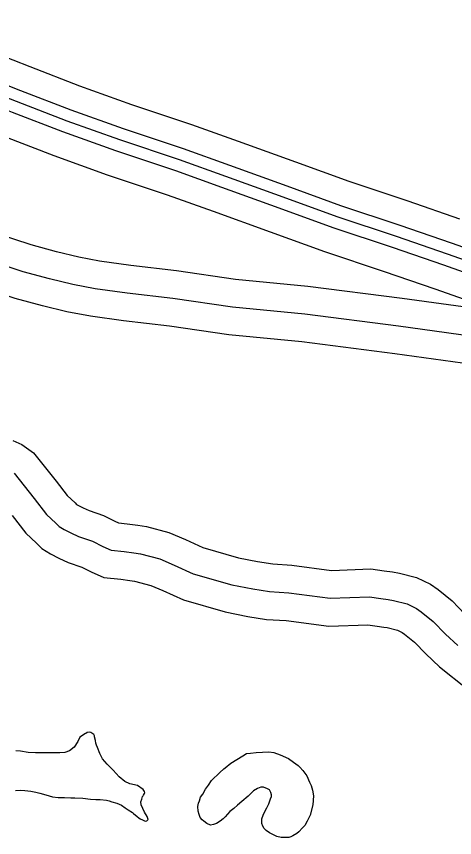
# Model space of a CAD drawing. Extents: x 31699 to 244310, y -8841 to 11474.
# Drawn here: x 95504.6 to 95661.8, y 4495.6 to 4790 of the extents above; entities that cross this region are included whole.
import ezdxf

# ---------------------------------------------------------------- set-up
doc = ezdxf.new("R2010")
doc.units = 0
for name, color, linetype in [('B_Logo', 7, 'Continuous'), ('Level 55', 7, 'Continuous'), ('New Level (0)', 7, 'Continuous'), ('R_Draft', 7, 'Continuous'), ('S_AREA_CALC', 7, 'Continuous')]:
    doc.layers.add(name, color=color, linetype=linetype)

msp = doc.modelspace()

# ---------------------------------------------------------------- linework, layer by layer
at = {"layer": 'B_Logo'}
for points in [[(95671.8, 4700.29), (95659.27, 4704.76), (95640.93, 4711.07), (95619.64, 4718.13), (95600.28, 4725.15), (95579.79, 4732.56), (95563.18, 4738.5), (95541.69, 4745.69), (95522.8, 4752.46), (95504.71, 4759.44), (95492.58, 4764.18), (95481.67, 4768.14), (95464.47, 4773.06), (95446.52, 4775.57), (95437.66, 4776.03), (95428.93, 4776.69)], [(95676.95, 4674.08), (95641.72, 4678.91), (95608.09, 4683.23), (95582.09, 4685.75), (95560.8, 4688.8), (95544.39, 4690.74), (95532.84, 4692.35), (95524.89, 4693.89), (95516.54, 4695.89), (95507.11, 4698.47), (95494.52, 4702.61), (95452.85, 4714.28), (95445.29, 4716.75), (95442.01, 4717.84), (95439.27, 4718.13), (95437.67, 4718.37), (95436.6, 4718.48), (95434.6, 4718.72), (95432.21, 4718.54), (95430.28, 4718.38)], [(95503.83, 4626.27), (95511.04, 4617.18), (95515.46, 4611.44), (95518.77, 4608.36), (95519.99, 4607.18), (95521.74, 4606.07), (95524.22, 4604.85), (95526.97, 4603.56), (95531.99, 4601.84), (95535.69, 4599.96), (95538.64, 4598.67), (95543.24, 4598.15), (95546.77, 4597.74), (95549.18, 4597.31), (95556.07, 4595.49), (95561.23, 4593.3), (95568.07, 4590.21), (95581.92, 4586.23), (95589.4, 4584.75), (95595.47, 4583.78), (95602.41, 4583.36), (95617.15, 4581.4), (95631.26, 4581.9), (95635.33, 4581.3), (95638, 4581.01), (95639.87, 4580.64), (95644.75, 4579.38), (95648.1, 4577.77), (95649.86, 4576.53), (95654.17, 4573.06), (95658.51, 4568.59), (95662.97, 4564.46)]]:
    msp.add_lwpolyline(points, dxfattribs=at)
at = {"layer": 'Level 55'}
for points in [[(95503.39, 4637.91), (95506.62, 4636.58), (95510.8, 4633.58), (95518.91, 4623.34), (95522.87, 4618.2), (95525.66, 4615.61), (95526.21, 4615.08), (95526.64, 4614.81), (95528.56, 4613.86), (95530.73, 4612.84), (95535.9, 4611.07), (95539.95, 4609.01), (95541.26, 4608.44), (95544.38, 4608.08), (95548.23, 4607.64), (95551.34, 4607.08), (95559.31, 4604.97), (95565.24, 4602.47), (95571.53, 4599.62), (95584.27, 4595.96), (95591.16, 4594.6), (95596.57, 4593.74), (95603.37, 4593.32), (95617.64, 4591.42), (95631.82, 4591.92), (95636.6, 4591.22), (95639.51, 4590.9), (95642.09, 4590.39), (95648.19, 4588.82), (95653.2, 4586.41), (95655.88, 4584.51), (95660.92, 4580.47), (95665.5, 4575.75)], [(95503.16, 4611.02), (95508.04, 4604.69), (95511.88, 4601.11), (95513.77, 4599.28), (95516.84, 4597.34), (95519.88, 4595.84), (95523.22, 4594.27), (95528.09, 4592.6), (95531.42, 4590.91), (95536.01, 4588.91), (95542.1, 4588.21), (95545.32, 4587.84), (95547.02, 4587.54), (95552.82, 4586), (95557.22, 4584.14), (95564.61, 4580.8), (95579.56, 4576.5), (95587.64, 4574.91), (95594.38, 4573.83), (95601.44, 4573.4), (95616.66, 4571.38), (95630.7, 4571.87), (95634.06, 4571.38), (95636.48, 4571.11), (95637.65, 4570.88), (95641.3, 4569.94), (95643.01, 4569.12), (95643.83, 4568.54), (95647.43, 4565.65), (95651.52, 4561.44), (95656.43, 4556.89), (95666.32, 4548.92)]]:
    msp.add_lwpolyline(points, dxfattribs=at)
at = {"layer": 'New Level (0)'}
for points in [[(95663.68, 4717.34), (95645.19, 4723.7), (95624.01, 4730.73), (95604.82, 4737.69), (95584.3, 4745.11), (95567.54, 4751.1), (95546.05, 4758.29), (95527.45, 4764.95), (95509.54, 4771.87), (95497.28, 4776.66), (95485.78, 4780.83), (95467.25, 4786.14), (95447.79, 4788.86), (95438.5, 4789.34), (95430.35, 4789.95)], [(95673.19, 4704.22), (95660.65, 4708.69), (95642.26, 4715.01), (95621.01, 4722.07), (95601.7, 4729.07), (95581.2, 4736.48), (95564.54, 4742.44), (95543.05, 4749.63), (95524.26, 4756.36), (95506.22, 4763.32), (95494.05, 4768.08), (95482.95, 4772.1), (95465.34, 4777.15), (95446.92, 4779.73), (95437.92, 4780.19), (95429.24, 4780.84)], [(95670.41, 4696.36), (95657.9, 4700.83), (95639.59, 4707.12), (95618.27, 4714.19), (95598.86, 4721.24), (95578.38, 4728.64), (95561.82, 4734.56), (95540.32, 4741.75), (95521.35, 4748.55), (95503.2, 4755.55), (95491.11, 4760.28), (95480.38, 4764.17), (95463.61, 4768.98), (95446.13, 4771.42), (95437.4, 4771.87), (95428.61, 4772.53)], [(95667.35, 4687.72), (95654.87, 4692.17), (95636.66, 4698.43), (95615.27, 4705.53), (95595.74, 4712.62), (95575.28, 4720.02), (95558.82, 4725.9), (95537.32, 4733.09), (95518.15, 4739.96), (95499.88, 4747.01), (95487.88, 4751.7), (95477.55, 4755.45), (95461.7, 4759.99), (95445.25, 4762.29), (95436.82, 4762.72), (95427.51, 4763.43)]]:
    msp.add_lwpolyline(points, dxfattribs=at)
at = {"layer": 'R_Draft'}
for points in [[(95504.29, 4512.48), (95506.02, 4512.65), (95507.62, 4512.54), (95509.82, 4512.24), (95511.56, 4511.94), (95513.1, 4511.56), (95515.17, 4510.93), (95517.58, 4510.23), (95519.58, 4510), (95521.91, 4510.04), (95524.18, 4509.94), (95525.64, 4509.9), (95528.51, 4509.74), (95531.24, 4509.45), (95533.11, 4509.28), (95534.71, 4509.24), (95536.91, 4509.08), (95537.91, 4508.83), (95538.91, 4508.51), (95540.65, 4508), (95542.33, 4507.3), (95543.68, 4506.25), (95544.69, 4505.53), (95546.24, 4504.63), (95546.64, 4504.23), (95547.92, 4503.25), (95548.53, 4502.73), (95549, 4502.33), (95549.87, 4501.95), (95550.88, 4501.5), (95551.48, 4501.64), (95551.94, 4502.18), (95551.52, 4503.18), (95550.63, 4504.7), (95549.94, 4506.09), (95549.45, 4507.41), (95549.3, 4508.48), (95549.62, 4509.35), (95549.87, 4510.36), (95550.07, 4510.56), (95550.19, 4510.9), (95550.59, 4511.44), (95550.65, 4511.7), (95550.57, 4512.1), (95550.16, 4512.9), (95548.08, 4514.27), (95545.34, 4514.89), (95543.52, 4515.79), (95541.5, 4517.36), (95539.33, 4519.8), (95537.23, 4521.9), (95535.53, 4523.87), (95534.57, 4525.79), (95533.74, 4527.91), (95533.39, 4528.78), (95533.18, 4529.51), (95532.96, 4530.44), (95532.61, 4531.77), (95532.6, 4532.1), (95532.4, 4532.56), (95531.39, 4533.28), (95530.78, 4533.41), (95529.99, 4533.26), (95529.53, 4532.99), (95529.2, 4532.78), (95528.67, 4532.5), (95527.42, 4531.62), (95526.64, 4530.07), (95525.41, 4528.05), (95523.64, 4526.75), (95521.98, 4526.12), (95520.25, 4525.96), (95517.26, 4525.98), (95515.52, 4526.02), (95513.19, 4526.04), (95512.33, 4526.03), (95511.46, 4526.02), (95508.86, 4526.17), (95506.13, 4526.6), (95504.46, 4526.7)], [(95574.61, 4516.1), (95577.63, 4519.02), (95579, 4520.31), (95579.46, 4520.65), (95581.57, 4522.35), (95583.68, 4523.66), (95585.85, 4524.89), (95587.17, 4525.72), (95588.57, 4525.87), (95590.69, 4526.11), (95592.89, 4526.28), (95595.22, 4526.38), (95597.02, 4526.14), (95599.23, 4525.24), (95602.18, 4523.96), (95604, 4522.72), (95605.68, 4521.48), (95606.29, 4520.82), (95607.38, 4519.7), (95608.81, 4517.73), (95609.77, 4515.54), (95610.33, 4514.35), (95610.89, 4512.69), (95611.19, 4510.56), (95610.91, 4507.35), (95609.97, 4503.66), (95608.94, 4501.58), (95608.1, 4500.03), (95607.25, 4499.08), (95605.94, 4497.72), (95605.22, 4497.11), (95603.83, 4496.29), (95603.1, 4495.94), (95602.31, 4495.66), (95601.18, 4495.64), (95599.65, 4495.68), (95598.04, 4495.99), (95595.36, 4497.35), (95594.21, 4498.13), (95593.47, 4498.92), (95593.06, 4499.72), (95592.64, 4500.64), (95592.61, 4502.38), (95593.12, 4503.65), (95593.77, 4505), (95594.48, 4506.28), (95595.12, 4507.69), (95595.57, 4508.83), (95595.82, 4509.5), (95596.14, 4510.31), (95596.13, 4510.98), (95595.92, 4511.78), (95595.37, 4512.7), (95594.7, 4513.09), (95593.23, 4513.67), (95592.36, 4513.72), (95591.17, 4513.23), (95589.72, 4512.34), (95587.75, 4510.51), (95585.52, 4508.54), (95583.94, 4507.24), (95582.63, 4506.09), (95581.25, 4505), (95579.48, 4503.1), (95578.83, 4502.42), (95577.78, 4501.47), (95576.46, 4500.65), (95575.34, 4500.29), (95574.21, 4500.14), (95573, 4500.72), (95571.92, 4501.51), (95571.31, 4502.03), (95570.57, 4502.82), (95570.15, 4503.88), (95569.86, 4505.08), (95569.7, 4506.81), (95569.95, 4508.01), (95570.27, 4508.82), (95570.71, 4510.1), (95571.56, 4511.24), (95572.46, 4512.99), (95573.51, 4514.41)], [(95573.51, 4514.41), (95574.61, 4516.1)]]:
    msp.add_lwpolyline(points, dxfattribs=at)
at = {"layer": 'S_AREA_CALC'}
for points in [[(95673.64, 4684.63), (95643.04, 4688.82), (95609.21, 4693.17), (95583.28, 4695.68), (95562.09, 4698.72), (95545.66, 4700.66), (95534.49, 4702.22), (95527.01, 4703.67), (95519.02, 4705.58), (95509.99, 4708.05), (95497.43, 4712.18), (95455.76, 4723.85), (95448.41, 4726.25), (95444.12, 4727.67), (95440.54, 4728.05), (95438.96, 4728.29), (95437.73, 4728.42), (95434.83, 4728.76), (95431.42, 4728.51), (95429.74, 4728.37)], [(95675.07, 4664.24), (95640.4, 4669), (95606.97, 4673.3), (95580.89, 4675.82), (95559.5, 4678.89), (95543.11, 4680.82), (95531.2, 4682.49), (95522.78, 4684.12), (95514.05, 4686.2), (95504.23, 4688.9), (95491.61, 4693.04), (95449.95, 4704.7), (95442.17, 4707.25), (95439.89, 4708), (95438, 4708.2), (95436.39, 4708.45), (95435.48, 4708.55), (95434.38, 4708.67), (95432.99, 4708.57), (95430.83, 4708.39)]]:
    msp.add_lwpolyline(points, dxfattribs=at)

doc.saveas('drawing.dxf')
